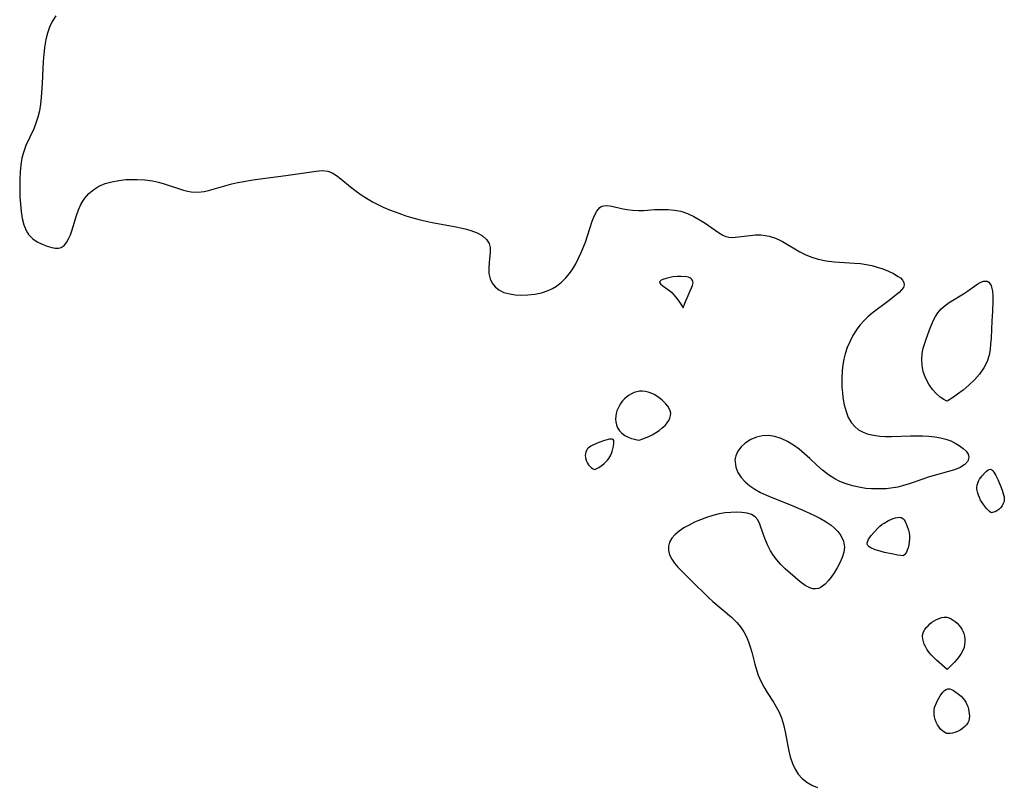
# Model space of a CAD drawing. Header units: metres. Extents: x 1073367 to 1082519, y 1569854 to 1574957.
# Tile 873 of 1056: x 1080028 to 1080251, y 1572019 to 1572193. Entities that reach past the tile are written whole.
import ezdxf

# ---------------------------------------------------------------- set-up
doc = ezdxf.new("R2010")
doc.units = ezdxf.units.M
doc.layers.add('CGG_CurvaNivelLidar_v1', color=253, linetype='Continuous', lineweight=30)

msp = doc.modelspace()

# ---------------------------------------------------------------- linework, layer by layer
at = {"layer": 'CGG_CurvaNivelLidar_v1'}
for p, q in [((1080036.0303, 1572193.8483, 75), (1080035.1681, 1572192.5638, 75)), ((1080034.5629, 1572191.2842, 75), (1080034.1026, 1572189.9163, 75)), ((1080035.1681, 1572192.5638, 75), (1080034.5629, 1572191.2842, 75)), ((1080034.1026, 1572189.9163, 75), (1080033.7556, 1572188.481, 75)), ((1080033.7556, 1572188.481, 75), (1080033.4447, 1572186.6261, 75)), ((1080033.2697, 1572185.1039, 75), (1080033.1443, 1572183.5581, 75)), ((1080033.4447, 1572186.6261, 75), (1080033.2697, 1572185.1039, 75)), ((1080033.1443, 1572183.5581, 75), (1080032.9075, 1572178.4899, 75)), ((1080032.9075, 1572178.4899, 75), (1080032.6981, 1572175.3465, 75)), ((1080032.52, 1572173.8024, 75), (1080032.2748, 1572172.315, 75)), ((1080032.6981, 1572175.3465, 75), (1080032.52, 1572173.8024, 75)), ((1080032.2748, 1572172.315, 75), (1080031.945, 1572170.8649, 75)), ((1080031.5136, 1572169.4629, 75), (1080030.9947, 1572168.1643, 75)), ((1080031.945, 1572170.8649, 75), (1080031.5136, 1572169.4629, 75)), ((1080030.9947, 1572168.1643, 75), (1080029.2388, 1572164.3883, 75)), ((1080028.5923, 1572162.6032, 75), (1080028.3265, 1572161.532, 75)), ((1080028.8917, 1572163.5158, 75), (1080028.5923, 1572162.6032, 75)), ((1080029.2388, 1572164.3883, 75), (1080028.8917, 1572163.5158, 75)), ((1080028.0657, 1572159.9852, 75), (1080027.9074, 1572158.3985, 75)), ((1080028.3265, 1572161.532, 75), (1080028.0657, 1572159.9852, 75)), ((1080027.9074, 1572158.3985, 75), (1080027.828, 1572156.7856, 75)), ((1080088.2898, 1572157.5751, 75), (1080095.1429, 1572158.6089, 75)), ((1080095.1429, 1572158.6089, 75), (1080096.5346, 1572158.7215, 75)), ((1080096.5346, 1572158.7215, 75), (1080097.8336, 1572158.5742, 75)), ((1080097.8336, 1572158.5742, 75), (1080098.8213, 1572158.1838, 75)), ((1080098.8213, 1572158.1838, 75), (1080099.781, 1572157.5902, 75)), ((1080027.828, 1572156.7856, 75), (1080027.8098, 1572155.1595, 75)), ((1080045.8248, 1572155.1891, 75), (1080047.2252, 1572155.7747, 75)), ((1080047.2252, 1572155.7747, 75), (1080048.7281, 1572156.1876, 75)), ((1080048.7281, 1572156.1876, 75), (1080050.3117, 1572156.4747, 75)), ((1080050.3117, 1572156.4747, 75), (1080051.9428, 1572156.6513, 75)), ((1080051.9428, 1572156.6513, 75), (1080053.2143, 1572156.7153, 75)), ((1080053.2143, 1572156.7153, 75), (1080054.4926, 1572156.7175, 75)), ((1080054.4926, 1572156.7175, 75), (1080056.2425, 1572156.6147, 75)), ((1080056.2425, 1572156.6147, 75), (1080057.9702, 1572156.3715, 75)), ((1080057.9702, 1572156.3715, 75), (1080059.3197, 1572156.0669, 75)), ((1080059.3197, 1572156.0669, 75), (1080060.6445, 1572155.6913, 75)), ((1080060.6445, 1572155.6913, 75), (1080065.0557, 1572154.2857, 75)), ((1080070.7249, 1572154.1814, 75), (1080075.9716, 1572155.6712, 75)), ((1080075.9716, 1572155.6712, 75), (1080077.3425, 1572155.9912, 75)), ((1080077.3425, 1572155.9912, 75), (1080078.7401, 1572156.2679, 75)), ((1080078.7401, 1572156.2679, 75), (1080080.3324, 1572156.5333, 75)), ((1080080.3324, 1572156.5333, 75), (1080081.9392, 1572156.7641, 75)), ((1080081.9392, 1572156.7641, 75), (1080088.2898, 1572157.5751, 75)), ((1080099.781, 1572157.5902, 75), (1080100.7416, 1572156.856, 75)), ((1080100.7416, 1572156.856, 75), (1080102.9653, 1572155.0282, 75)), ((1080027.8098, 1572155.1595, 75), (1080027.8684, 1572152.7515, 75)), ((1080042.6187, 1572152.456, 75), (1080043.5523, 1572153.5183, 75)), ((1080043.5523, 1572153.5183, 75), (1080044.6245, 1572154.439, 75)), ((1080044.6245, 1572154.439, 75), (1080045.8248, 1572155.1891, 75)), ((1080065.0557, 1572154.2857, 75), (1080065.9123, 1572154.059, 75)), ((1080065.9123, 1572154.059, 75), (1080066.7618, 1572153.8882, 75)), ((1080066.7618, 1572153.8882, 75), (1080068.282, 1572153.7839, 75)), ((1080068.282, 1572153.7839, 75), (1080069.6834, 1572153.9455, 75)), ((1080069.6834, 1572153.9455, 75), (1080070.7249, 1572154.1814, 75)), ((1080102.9653, 1572155.0282, 75), (1080104.2771, 1572154.0109, 75)), ((1080104.2771, 1572154.0109, 75), (1080105.5772, 1572153.0798, 75)), ((1080027.8684, 1572152.7515, 75), (1080027.9683, 1572151.065, 75)), ((1080027.9683, 1572151.065, 75), (1080028.1338, 1572149.4239, 75)), ((1080041.6874, 1572150.9865, 75), (1080042.1208, 1572151.7419, 75)), ((1080042.1208, 1572151.7419, 75), (1080042.6187, 1572152.456, 75)), ((1080105.5772, 1572153.0798, 75), (1080106.9435, 1572152.1939, 75)), ((1080106.9435, 1572152.1939, 75), (1080107.9539, 1572151.6034, 75)), ((1080107.9539, 1572151.6034, 75), (1080108.9957, 1572151.0507, 75)), ((1080108.9957, 1572151.0507, 75), (1080110.4042, 1572150.3868, 75)), ((1080028.1338, 1572149.4239, 75), (1080028.3872, 1572147.855, 75)), ((1080040.7275, 1572148.5108, 75), (1080041.1539, 1572149.7738, 75)), ((1080041.1539, 1572149.7738, 75), (1080041.6874, 1572150.9865, 75)), ((1080110.4042, 1572150.3868, 75), (1080111.8524, 1572149.7817, 75)), ((1080111.8524, 1572149.7817, 75), (1080113.9514, 1572149.0049, 75)), ((1080113.9514, 1572149.0049, 75), (1080115.5452, 1572148.4714, 75)), ((1080158.3642, 1572148.4929, 75), (1080158.9152, 1572149.5289, 75)), ((1080158.9152, 1572149.5289, 75), (1080159.5777, 1572150.2953, 75)), ((1080159.5777, 1572150.2953, 75), (1080159.9087, 1572150.5213, 75)), ((1080159.9087, 1572150.5213, 75), (1080160.1056, 1572150.6162, 75)), ((1080160.1056, 1572150.6162, 75), (1080160.4987, 1572150.7369, 75)), ((1080160.4987, 1572150.7369, 75), (1080161.3719, 1572150.7867, 75)), ((1080161.3719, 1572150.7867, 75), (1080162.3388, 1572150.6496, 75)), ((1080162.3388, 1572150.6496, 75), (1080164.5248, 1572150.1345, 75)), ((1080164.5248, 1572150.1345, 75), (1080165.7569, 1572149.8932, 75)), ((1080165.7569, 1572149.8932, 75), (1080167.048, 1572149.7222, 75)), ((1080167.048, 1572149.7222, 75), (1080168.3757, 1572149.649, 75)), ((1080168.3757, 1572149.649, 75), (1080169.5686, 1572149.6778, 75)), ((1080169.5686, 1572149.6778, 75), (1080172.0015, 1572149.8392, 75)), ((1080172.0015, 1572149.8392, 75), (1080173.5528, 1572149.8849, 75)), ((1080173.5528, 1572149.8849, 75), (1080175.1106, 1572149.849, 75)), ((1080175.1106, 1572149.849, 75), (1080176.5577, 1572149.723, 75)), ((1080176.5577, 1572149.723, 75), (1080177.9723, 1572149.4612, 75)), ((1080177.9723, 1572149.4612, 75), (1080179.5062, 1572148.9598, 75)), ((1080179.5062, 1572148.9598, 75), (1080180.9775, 1572148.2813, 75)), ((1080028.3872, 1572147.855, 75), (1080028.7584, 1572146.3916, 75)), ((1080039.9922, 1572145.9735, 75), (1080040.7275, 1572148.5108, 75)), ((1080115.5452, 1572148.4714, 75), (1080117.1547, 1572147.9789, 75)), ((1080117.1547, 1572147.9789, 75), (1080118.7771, 1572147.5364, 75)), ((1080118.7771, 1572147.5364, 75), (1080120.1585, 1572147.2072, 75)), ((1080120.1585, 1572147.2072, 75), (1080121.5423, 1572146.9189, 75)), ((1080121.5423, 1572146.9189, 75), (1080126.9976, 1572145.9397, 75)), ((1080156.3138, 1572142.4832, 75), (1080157.8812, 1572147.2576, 75)), ((1080157.8812, 1572147.2576, 75), (1080158.3642, 1572148.4929, 75)), ((1080180.9775, 1572148.2813, 75), (1080182.3823, 1572147.483, 75)), ((1080182.3823, 1572147.483, 75), (1080183.5138, 1572146.7529, 75)), ((1080183.5138, 1572146.7529, 75), (1080186.588, 1572144.6313, 75)), ((1080028.7584, 1572146.3916, 75), (1080029.286, 1572145.0759, 75)), ((1080029.286, 1572145.0759, 75), (1080029.5473, 1572144.6098, 75)), ((1080029.5473, 1572144.6098, 75), (1080029.8271, 1572144.2021, 75)), ((1080039.3536, 1572144.1449, 75), (1080039.687, 1572145.0339, 75)), ((1080039.687, 1572145.0339, 75), (1080039.9922, 1572145.9735, 75)), ((1080126.9976, 1572145.9397, 75), (1080128.3082, 1572145.6519, 75)), ((1080128.3082, 1572145.6519, 75), (1080129.3236, 1572145.3923, 75)), ((1080129.3236, 1572145.3923, 75), (1080130.2914, 1572145.0987, 75)), ((1080130.2914, 1572145.0987, 75), (1080131.6969, 1572144.5465, 75)), ((1080131.6969, 1572144.5465, 75), (1080132.9088, 1572143.8811, 75)), ((1080186.588, 1572144.6313, 75), (1080187.554, 1572144.0572, 75)), ((1080029.8271, 1572144.2021, 75), (1080030.0941, 1572143.8763, 75)), ((1080030.0941, 1572143.8763, 75), (1080030.7732, 1572143.2219, 75)), ((1080030.7732, 1572143.2219, 75), (1080031.8041, 1572142.513, 75)), ((1080031.8041, 1572142.513, 75), (1080032.9144, 1572141.9643, 75)), ((1080037.8797, 1572141.6982, 75), (1080038.4368, 1572142.3668, 75)), ((1080038.4368, 1572142.3668, 75), (1080038.9336, 1572143.2161, 75)), ((1080038.9336, 1572143.2161, 75), (1080039.3536, 1572144.1449, 75)), ((1080132.9088, 1572143.8811, 75), (1080133.8663, 1572143.0939, 75)), ((1080133.8663, 1572143.0939, 75), (1080134.4905, 1572142.1677, 75)), ((1080134.4905, 1572142.1677, 75), (1080134.7175, 1572141.224, 75)), ((1080155.3923, 1572140.1338, 75), (1080156.3138, 1572142.4832, 75)), ((1080187.554, 1572144.0572, 75), (1080188.2294, 1572143.7685, 75)), ((1080188.2294, 1572143.7685, 75), (1080188.9256, 1572143.5893, 75)), ((1080188.9256, 1572143.5893, 75), (1080189.6738, 1572143.5303, 75)), ((1080189.6738, 1572143.5303, 75), (1080190.4515, 1572143.5699, 75)), ((1080190.4515, 1572143.5699, 75), (1080193.7826, 1572143.9986, 75)), ((1080193.7826, 1572143.9986, 75), (1080194.985, 1572144.0883, 75)), ((1080194.985, 1572144.0883, 75), (1080196.2068, 1572144.0868, 75)), ((1080196.2068, 1572144.0868, 75), (1080197.1294, 1572144.0018, 75)), ((1080197.1294, 1572144.0018, 75), (1080198.0468, 1572143.8324, 75)), ((1080198.0468, 1572143.8324, 75), (1080199.5323, 1572143.3533, 75)), ((1080199.5323, 1572143.3533, 75), (1080200.3076, 1572143.0024, 75)), ((1080200.3076, 1572143.0024, 75), (1080201.0721, 1572142.6015, 75)), ((1080201.0721, 1572142.6015, 75), (1080205.0262, 1572140.2684, 75)), ((1080032.9144, 1572141.9643, 75), (1080034.0402, 1572141.5498, 75)), ((1080034.0402, 1572141.5498, 75), (1080035.1193, 1572141.2548, 75)), ((1080035.1193, 1572141.2548, 75), (1080035.8966, 1572141.1129, 75)), ((1080035.8966, 1572141.1129, 75), (1080036.6082, 1572141.0954, 75)), ((1080036.6082, 1572141.0954, 75), (1080037.254, 1572141.2611, 75)), ((1080037.254, 1572141.2611, 75), (1080037.8797, 1572141.6982, 75)), ((1080134.7192, 1572140.1819, 75), (1080134.436, 1572137.8195, 75)), ((1080134.7175, 1572141.224, 75), (1080134.7192, 1572140.1819, 75)), ((1080154.7898, 1572138.8062, 75), (1080155.3923, 1572140.1338, 75)), ((1080205.0262, 1572140.2684, 75), (1080206.3636, 1572139.6012, 75)), ((1080134.436, 1572137.8195, 75), (1080134.3495, 1572136.5588, 75)), ((1080154.1228, 1572137.5153, 75), (1080154.7898, 1572138.8062, 75)), ((1080206.3636, 1572139.6012, 75), (1080207.7562, 1572139.0313, 75)), ((1080207.7562, 1572139.0313, 75), (1080209.2014, 1572138.585, 75)), ((1080209.2014, 1572138.585, 75), (1080211.0197, 1572138.2305, 75)), ((1080211.0197, 1572138.2305, 75), (1080212.89, 1572138.0244, 75)), ((1080212.89, 1572138.0244, 75), (1080217.4336, 1572137.7207, 75)), ((1080217.4336, 1572137.7207, 75), (1080218.8002, 1572137.58, 75)), ((1080218.8002, 1572137.58, 75), (1080220.0985, 1572137.3853, 75)), ((1080134.3495, 1572136.5588, 75), (1080134.4062, 1572135.3103, 75)), ((1080152.7166, 1572135.3274, 75), (1080153.4526, 1572136.3912, 75)), ((1080153.4526, 1572136.3912, 75), (1080154.1228, 1572137.5153, 75)), ((1080220.0985, 1572137.3853, 75), (1080221.3651, 1572137.1297, 75)), ((1080221.3651, 1572137.1297, 75), (1080222.5877, 1572136.8133, 75)), ((1080222.5877, 1572136.8133, 75), (1080223.9179, 1572136.3775, 75)), ((1080223.9179, 1572136.3775, 75), (1080225.1542, 1572135.8812, 75)), ((1080225.1542, 1572135.8812, 75), (1080226.2738, 1572135.344, 75)), ((1080226.2738, 1572135.344, 75), (1080227.4, 1572134.6766, 75)), ((1080134.4062, 1572135.3103, 75), (1080134.6758, 1572134.1249, 75)), ((1080134.6758, 1572134.1249, 75), (1080135.1462, 1572133.1615, 75)), ((1080135.1462, 1572133.1615, 75), (1080135.82, 1572132.3172, 75)), ((1080149.782, 1572132.4719, 75), (1080150.8963, 1572133.3328, 75)), ((1080150.8963, 1572133.3328, 75), (1080151.909, 1572134.3401, 75)), ((1080151.909, 1572134.3401, 75), (1080152.7166, 1572135.3274, 75)), ((1080173.3025, 1572133.6268, 75), (1080173.1834, 1572133.4432, 75)), ((1080173.1834, 1572133.4432, 75), (1080173.2169, 1572133.2394, 75)), ((1080173.2169, 1572133.2394, 75), (1080173.3753, 1572133.0182, 75)), ((1080173.5447, 1572133.7935, 75), (1080173.3025, 1572133.6268, 75)), ((1080173.8751, 1572133.9471, 75), (1080173.5447, 1572133.7935, 75)), ((1080174.7032, 1572134.2237, 75), (1080173.8751, 1572133.9471, 75)), ((1080176.1477, 1572134.5556, 75), (1080174.7032, 1572134.2237, 75)), ((1080177.1516, 1572134.6791, 75), (1080176.1477, 1572134.5556, 75)), ((1080178.0357, 1572134.6876, 75), (1080177.1516, 1572134.6791, 75)), ((1080179.3594, 1572134.6083, 75), (1080178.0357, 1572134.6876, 75)), ((1080179.7583, 1572134.5154, 75), (1080179.3594, 1572134.6083, 75)), ((1080180.0489, 1572134.3866, 75), (1080179.7583, 1572134.5154, 75)), ((1080180.3024, 1572134.2148, 75), (1080180.0489, 1572134.3866, 75)), ((1080180.5125, 1572134.0081, 75), (1080180.3024, 1572134.2148, 75)), ((1080180.6698, 1572133.7726, 75), (1080180.5125, 1572134.0081, 75)), ((1080180.7613, 1572133.5128, 75), (1080180.6698, 1572133.7726, 75)), ((1080180.7269, 1572132.9302, 75), (1080180.7762, 1572133.2305, 75)), ((1080180.7762, 1572133.2305, 75), (1080180.7613, 1572133.5128, 75)), ((1080227.4, 1572134.6766, 75), (1080227.8715, 1572134.322, 75)), ((1080227.8715, 1572134.322, 75), (1080228.3613, 1572133.8283, 75)), ((1080228.3613, 1572133.8283, 75), (1080228.6588, 1572133.3093, 75)), ((1080228.6588, 1572133.3093, 75), (1080228.7313, 1572132.7351, 75)), ((1080245.4476, 1572132.9821, 75), (1080246.1321, 1572133.3443, 75)), ((1080246.1321, 1572133.3443, 75), (1080246.7723, 1572133.5702, 75)), ((1080246.7723, 1572133.5702, 75), (1080247.2233, 1572133.6314, 75)), ((1080247.2233, 1572133.6314, 75), (1080247.6239, 1572133.568, 75)), ((1080247.6239, 1572133.568, 75), (1080247.9973, 1572133.333, 75)), ((1080247.9973, 1572133.333, 75), (1080248.2978, 1572132.9452, 75)), ((1080135.82, 1572132.3172, 75), (1080136.6749, 1572131.6225, 75)), ((1080136.6749, 1572131.6225, 75), (1080137.8273, 1572131.0507, 75)), ((1080137.8273, 1572131.0507, 75), (1080139.1344, 1572130.6833, 75)), ((1080144.8583, 1572130.643, 75), (1080146.3681, 1572130.9633, 75)), ((1080146.3681, 1572130.9633, 75), (1080147.8327, 1572131.4513, 75)), ((1080147.8327, 1572131.4513, 75), (1080148.833, 1572131.9113, 75)), ((1080148.833, 1572131.9113, 75), (1080149.782, 1572132.4719, 75)), ((1080173.3753, 1572133.0182, 75), (1080173.9384, 1572132.5369, 75)), ((1080173.9384, 1572132.5369, 75), (1080175.4876, 1572131.4157, 75)), ((1080175.4876, 1572131.4157, 75), (1080175.9302, 1572131.0161, 75)), ((1080175.9302, 1572131.0161, 75), (1080176.3551, 1572130.5669, 75)), ((1080178.9232, 1572128.6262, 75), (1080180.6302, 1572132.6143, 75)), ((1080180.6302, 1572132.6143, 75), (1080180.7269, 1572132.9302, 75)), ((1080227.5785, 1572131.0586, 75), (1080226.5369, 1572130.1836, 75)), ((1080228.1619, 1572131.6177, 75), (1080227.5785, 1572131.0586, 75)), ((1080228.5627, 1572132.1683, 75), (1080228.1619, 1572131.6177, 75)), ((1080228.7313, 1572132.7351, 75), (1080228.5627, 1572132.1683, 75)), ((1080242.2409, 1572130.697, 75), (1080243.1026, 1572131.2968, 75)), ((1080243.1026, 1572131.2968, 75), (1080244.6972, 1572132.482, 75)), ((1080244.6972, 1572132.482, 75), (1080245.4476, 1572132.9821, 75)), ((1080248.2978, 1572132.9452, 75), (1080248.462, 1572132.603, 75)), ((1080248.462, 1572132.603, 75), (1080248.5887, 1572132.2286, 75)), ((1080248.5887, 1572132.2286, 75), (1080248.7753, 1572131.3028, 75)), ((1080248.7753, 1572131.3028, 75), (1080248.8708, 1572130.2494, 75)), ((1080139.1344, 1572130.6833, 75), (1080140.355, 1572130.51, 75)), ((1080140.355, 1572130.51, 75), (1080141.6326, 1572130.4415, 75)), ((1080141.6326, 1572130.4415, 75), (1080143.2367, 1572130.4713, 75)), ((1080143.2367, 1572130.4713, 75), (1080144.8583, 1572130.643, 75)), ((1080176.3551, 1572130.5669, 75), (1080176.7718, 1572130.0721, 75)), ((1080176.7718, 1572130.0721, 75), (1080177.5362, 1572129.0534, 75)), ((1080177.5362, 1572129.0534, 75), (1080178.1332, 1572128.1721, 75)), ((1080178.5, 1572127.5674, 75), (1080178.9232, 1572128.6262, 75)), ((1080225.3094, 1572129.2192, 75), (1080221.4934, 1572126.3259, 75)), ((1080226.5369, 1572130.1836, 75), (1080225.3094, 1572129.2192, 75)), ((1080238.0169, 1572128.0597, 75), (1080238.9721, 1572128.7401, 75)), ((1080238.9721, 1572128.7401, 75), (1080242.2409, 1572130.697, 75)), ((1080248.8979, 1572129.1138, 75), (1080248.8105, 1572126.7446, 75)), ((1080248.8708, 1572130.2494, 75), (1080248.8979, 1572129.1138, 75)), ((1080178.1332, 1572128.1721, 75), (1080178.5, 1572127.5674, 75)), ((1080235.8186, 1572125.5689, 75), (1080236.3828, 1572126.4388, 75)), ((1080236.3828, 1572126.4388, 75), (1080237.142, 1572127.2976, 75)), ((1080237.142, 1572127.2976, 75), (1080238.0169, 1572128.0597, 75)), ((1080248.8105, 1572126.7446, 75), (1080248.6308, 1572124.5808, 75)), ((1080219.5609, 1572124.6046, 75), (1080218.7099, 1572123.6711, 75)), ((1080220.5033, 1572125.4921, 75), (1080219.5609, 1572124.6046, 75)), ((1080221.4934, 1572126.3259, 75), (1080220.5033, 1572125.4921, 75)), ((1080234.4672, 1572122.5089, 75), (1080235.3414, 1572124.6253, 75)), ((1080235.3414, 1572124.6253, 75), (1080235.8186, 1572125.5689, 75)), ((1080248.6308, 1572124.5808, 75), (1080248.4681, 1572120.6439, 75)), ((1080217.9764, 1572122.6976, 75), (1080217.0292, 1572121.1431, 75)), ((1080218.7099, 1572123.6711, 75), (1080217.9764, 1572122.6976, 75)), ((1080233.6289, 1572120.1856, 75), (1080234.4672, 1572122.5089, 75)), ((1080216.3786, 1572119.85, 75), (1080215.814, 1572118.5067, 75)), ((1080217.0292, 1572121.1431, 75), (1080216.3786, 1572119.85, 75)), ((1080233.0719, 1572118.3782, 75), (1080233.6289, 1572120.1856, 75)), ((1080248.4681, 1572120.6439, 75), (1080248.3796, 1572119.3592, 75)), ((1080215.814, 1572118.5067, 75), (1080215.3495, 1572117.1193, 75)), ((1080232.8287, 1572117.1522, 75), (1080233.0719, 1572118.3782, 75)), ((1080248.2468, 1572118.071, 75), (1080248.0234, 1572116.7696, 75)), ((1080248.3796, 1572119.3592, 75), (1080248.2468, 1572118.071, 75)), ((1080215.035, 1572115.8689, 75), (1080214.8039, 1572114.5964, 75)), ((1080215.3495, 1572117.1193, 75), (1080215.035, 1572115.8689, 75)), ((1080232.7272, 1572115.8286, 75), (1080232.8287, 1572117.1522, 75)), ((1080232.7957, 1572114.4535, 75), (1080232.7272, 1572115.8286, 75)), ((1080247.5776, 1572115.3799, 75), (1080246.852, 1572113.9204, 75)), ((1080248.0234, 1572116.7696, 75), (1080247.5776, 1572115.3799, 75)), ((1080214.6505, 1572113.3098, 75), (1080214.5575, 1572111.4114, 75)), ((1080214.8039, 1572114.5964, 75), (1080214.6505, 1572113.3098, 75)), ((1080233.0601, 1572113.0725, 75), (1080232.7957, 1572114.4535, 75)), ((1080233.5844, 1572111.6067, 75), (1080233.0601, 1572113.0725, 75)), ((1080246.852, 1572113.9204, 75), (1080245.8617, 1572112.511, 75)), ((1080214.5575, 1572111.4114, 75), (1080214.602, 1572109.5217, 75)), ((1080234.3037, 1572110.2406, 75), (1080233.5844, 1572111.6067, 75)), ((1080244.6787, 1572111.1809, 75), (1080243.3948, 1572109.9568, 75)), ((1080245.8617, 1572112.511, 75), (1080244.6787, 1572111.1809, 75)), ((1080168.5778, 1572108.5827, 75), (1080167.9671, 1572108.4714, 75)), ((1080169.247, 1572108.5941, 75), (1080168.5778, 1572108.5827, 75)), ((1080169.923, 1572108.5105, 75), (1080169.247, 1572108.5941, 75)), ((1080170.5983, 1572108.3508, 75), (1080169.923, 1572108.5105, 75)), ((1080214.602, 1572109.5217, 75), (1080214.6963, 1572108.3266, 75)), ((1080235.1525, 1572109.0253, 75), (1080234.3037, 1572110.2406, 75)), ((1080236.0626, 1572108.0072, 75), (1080235.1525, 1572109.0253, 75)), ((1080242.0998, 1572108.8655, 75), (1080240.8819, 1572107.935, 75)), ((1080243.3948, 1572109.9568, 75), (1080242.0998, 1572108.8655, 75)), ((1080164.7821, 1572106.4138, 75), (1080164.3896, 1572105.8975, 75)), ((1080165.2202, 1572106.8884, 75), (1080164.7821, 1572106.4138, 75)), ((1080165.709, 1572107.3152, 75), (1080165.2202, 1572106.8884, 75)), ((1080166.2362, 1572107.6901, 75), (1080165.709, 1572107.3152, 75)), ((1080166.7924, 1572108.0122, 75), (1080166.2362, 1572107.6901, 75)), ((1080167.3709, 1572108.2761, 75), (1080166.7924, 1572108.0122, 75)), ((1080167.9671, 1572108.4714, 75), (1080167.3709, 1572108.2761, 75)), ((1080171.2655, 1572108.1271, 75), (1080170.5983, 1572108.3508, 75)), ((1080171.9161, 1572107.845, 75), (1080171.2655, 1572108.1271, 75)), ((1080172.5398, 1572107.5042, 75), (1080171.9161, 1572107.845, 75)), ((1080173.1141, 1572107.113, 75), (1080172.5398, 1572107.5042, 75)), ((1080173.6523, 1572106.6764, 75), (1080173.1141, 1572107.113, 75)), ((1080174.153, 1572106.2067, 75), (1080173.6523, 1572106.6764, 75)), ((1080214.6963, 1572108.3266, 75), (1080214.8393, 1572107.1521, 75)), ((1080214.8393, 1572107.1521, 75), (1080215.1286, 1572105.5272, 75)), ((1080236.9428, 1572107.2307, 75), (1080236.0626, 1572108.0072, 75)), ((1080237.7092, 1572106.6887, 75), (1080236.9428, 1572107.2307, 75)), ((1080238.2607, 1572106.3885, 75), (1080237.7092, 1572106.6887, 75)), ((1080238.5, 1572106.3467, 75), (1080238.2607, 1572106.3885, 75)), ((1080239.9223, 1572107.2572, 75), (1080238.5, 1572106.3467, 75)), ((1080240.8819, 1572107.935, 75), (1080239.9223, 1572107.2572, 75)), ((1080163.4962, 1572104.1814, 75), (1080163.3182, 1572103.5702, 75)), ((1080163.7415, 1572104.7754, 75), (1080163.4962, 1572104.1814, 75)), ((1080164.0417, 1572105.349, 75), (1080163.7415, 1572104.7754, 75)), ((1080164.3896, 1572105.8975, 75), (1080164.0417, 1572105.349, 75)), ((1080174.6106, 1572105.713, 75), (1080174.153, 1572106.2067, 75)), ((1080175.0151, 1572105.2021, 75), (1080174.6106, 1572105.713, 75)), ((1080175.3504, 1572104.6787, 75), (1080175.0151, 1572105.2021, 75)), ((1080175.5933, 1572104.1462, 75), (1080175.3504, 1572104.6787, 75)), ((1080175.7112, 1572103.6068, 75), (1080175.5933, 1572104.1462, 75)), ((1080215.1286, 1572105.5272, 75), (1080215.5297, 1572103.9893, 75)), ((1080163.217, 1572102.9221, 75), (1080163.1912, 1572102.267, 75)), ((1080163.1912, 1572102.267, 75), (1080163.2308, 1572101.6143, 75)), ((1080163.3182, 1572103.5702, 75), (1080163.217, 1572102.9221, 75)), ((1080174.8932, 1572101.4237, 75), (1080175.2421, 1572101.9661, 75)), ((1080175.2421, 1572101.9661, 75), (1080175.5094, 1572102.5124, 75)), ((1080175.5094, 1572102.5124, 75), (1080175.6757, 1572103.0605, 75)), ((1080175.6757, 1572103.0605, 75), (1080175.7112, 1572103.6068, 75)), ((1080215.5297, 1572103.9893, 75), (1080216.0454, 1572102.627, 75)), ((1080216.0454, 1572102.627, 75), (1080216.7386, 1572101.4177, 75)), ((1080163.2308, 1572101.6143, 75), (1080163.3657, 1572100.9515, 75)), ((1080163.3657, 1572100.9515, 75), (1080163.6433, 1572100.275, 75)), ((1080163.6433, 1572100.275, 75), (1080164.0597, 1572099.6281, 75)), ((1080164.0597, 1572099.6281, 75), (1080164.6093, 1572099.0524, 75)), ((1080172.2623, 1572099.1381, 75), (1080173.06, 1572099.6752, 75)), ((1080173.06, 1572099.6752, 75), (1080173.7862, 1572100.2564, 75)), ((1080173.7862, 1572100.2564, 75), (1080174.4082, 1572100.8503, 75)), ((1080174.4082, 1572100.8503, 75), (1080174.8932, 1572101.4237, 75)), ((1080216.7386, 1572101.4177, 75), (1080217.4917, 1572100.5524, 75)), ((1080217.4917, 1572100.5524, 75), (1080218.3897, 1572099.8334, 75)), ((1080218.3897, 1572099.8334, 75), (1080219.4133, 1572099.2704, 75)), ((1080160.65, 1572097.3943, 75), (1080159.3793, 1572096.9582, 75)), ((1080161.8186, 1572097.6912, 75), (1080160.65, 1572097.3943, 75)), ((1080162.1499, 1572097.7262, 75), (1080161.8186, 1572097.6912, 75)), ((1080162.4302, 1572097.7064, 75), (1080162.1499, 1572097.7262, 75)), ((1080162.6397, 1572097.6106, 75), (1080162.4302, 1572097.7064, 75)), ((1080162.7599, 1572097.4266, 75), (1080162.6397, 1572097.6106, 75)), ((1080162.8108, 1572097.1687, 75), (1080162.7599, 1572097.4266, 75)), ((1080164.6093, 1572099.0524, 75), (1080165.2864, 1572098.5704, 75)), ((1080165.2864, 1572098.5704, 75), (1080166.0269, 1572098.1893, 75)), ((1080166.0269, 1572098.1893, 75), (1080166.7678, 1572097.8985, 75)), ((1080166.7678, 1572097.8985, 75), (1080167.4473, 1572097.6889, 75)), ((1080167.4473, 1572097.6889, 75), (1080168.0044, 1572097.5526, 75)), ((1080168.0044, 1572097.5526, 75), (1080168.5, 1572097.4734, 75)), ((1080168.5, 1572097.4734, 75), (1080169.3908, 1572097.7752, 75)), ((1080169.3908, 1572097.7752, 75), (1080170.7256, 1572098.3268, 75)), ((1080170.7256, 1572098.3268, 75), (1080171.4893, 1572098.7007, 75)), ((1080171.4893, 1572098.7007, 75), (1080172.2623, 1572099.1381, 75)), ((1080193.9069, 1572097.6156, 75), (1080192.6413, 1572096.8029, 75)), ((1080195.1814, 1572098.1413, 75), (1080193.9069, 1572097.6156, 75)), ((1080196.5437, 1572098.452, 75), (1080195.1814, 1572098.1413, 75)), ((1080197.9563, 1572098.5145, 75), (1080196.5437, 1572098.452, 75)), ((1080199.3914, 1572098.299, 75), (1080197.9563, 1572098.5145, 75)), ((1080200.8217, 1572097.8411, 75), (1080199.3914, 1572098.299, 75)), ((1080202.2264, 1572097.182, 75), (1080200.8217, 1572097.8411, 75)), ((1080219.4133, 1572099.2704, 75), (1080220.5929, 1572098.8573, 75)), ((1080220.5929, 1572098.8573, 75), (1080221.8659, 1572098.5884, 75)), ((1080221.8659, 1572098.5884, 75), (1080223.2097, 1572098.4283, 75)), ((1080223.2097, 1572098.4283, 75), (1080224.5061, 1572098.3551, 75)), ((1080224.5061, 1572098.3551, 75), (1080225.887, 1572098.3501, 75)), ((1080225.887, 1572098.3501, 75), (1080230.1501, 1572098.4794, 75)), ((1080230.1501, 1572098.4794, 75), (1080233.0014, 1572098.4577, 75)), ((1080233.0014, 1572098.4577, 75), (1080234.3386, 1572098.382, 75)), ((1080234.3386, 1572098.382, 75), (1080235.6787, 1572098.2432, 75)), ((1080235.6787, 1572098.2432, 75), (1080236.9698, 1572098.0276, 75)), ((1080236.9698, 1572098.0276, 75), (1080238.1942, 1572097.7174, 75)), ((1080238.1942, 1572097.7174, 75), (1080239.3119, 1572097.3098, 75)), ((1080156.5453, 1572095.1089, 75), (1080156.4122, 1572094.7594, 75)), ((1080156.7343, 1572095.4252, 75), (1080156.5453, 1572095.1089, 75)), ((1080156.9595, 1572095.6761, 75), (1080156.7343, 1572095.4252, 75)), ((1080157.5258, 1572096.1009, 75), (1080156.9595, 1572095.6761, 75)), ((1080158.1873, 1572096.4588, 75), (1080157.5258, 1572096.1009, 75)), ((1080159.3793, 1572096.9582, 75), (1080158.1873, 1572096.4588, 75)), ((1080162.3776, 1572094.9133, 75), (1080162.7025, 1572096.1281, 75)), ((1080162.7025, 1572096.1281, 75), (1080162.8099, 1572096.8568, 75)), ((1080162.8099, 1572096.8568, 75), (1080162.8108, 1572097.1687, 75)), ((1080191.7089, 1572095.9413, 75), (1080190.9719, 1572094.9747, 75)), ((1080192.6413, 1572096.8029, 75), (1080191.7089, 1572095.9413, 75)), ((1080203.5708, 1572096.3659, 75), (1080202.2264, 1572097.182, 75)), ((1080204.869, 1572095.4243, 75), (1080203.5708, 1572096.3659, 75)), ((1080206.1188, 1572094.3921, 75), (1080204.869, 1572095.4243, 75)), ((1080239.3119, 1572097.3098, 75), (1080240.3383, 1572096.8181, 75)), ((1080240.3383, 1572096.8181, 75), (1080241.2616, 1572096.2663, 75)), ((1080241.2616, 1572096.2663, 75), (1080242.119, 1572095.6294, 75)), ((1080242.119, 1572095.6294, 75), (1080242.8017, 1572094.9638, 75)), ((1080156.326, 1572094.3864, 75), (1080156.2836, 1572093.9954, 75)), ((1080156.2836, 1572093.9954, 75), (1080156.3127, 1572093.5592, 75)), ((1080156.3127, 1572093.5592, 75), (1080156.4085, 1572093.1379, 75)), ((1080156.4122, 1572094.7594, 75), (1080156.326, 1572094.3864, 75)), ((1080156.4085, 1572093.1379, 75), (1080156.5645, 1572092.7101, 75)), ((1080160.5717, 1572092.1601, 75), (1080161.3276, 1572092.9274, 75)), ((1080161.3276, 1572092.9274, 75), (1080161.6375, 1572093.3208, 75)), ((1080161.6375, 1572093.3208, 75), (1080161.8793, 1572093.7011, 75)), ((1080161.8793, 1572093.7011, 75), (1080162.0706, 1572094.096, 75)), ((1080162.0706, 1572094.096, 75), (1080162.3776, 1572094.9133, 75)), ((1080190.3329, 1572093.298, 75), (1080190.3025, 1572092.9607, 75)), ((1080190.3025, 1572092.9607, 75), (1080190.3054, 1572092.5363, 75)), ((1080190.4801, 1572093.9322, 75), (1080190.3329, 1572093.298, 75)), ((1080190.9719, 1572094.9747, 75), (1080190.4801, 1572093.9322, 75)), ((1080207.3165, 1572093.298, 75), (1080206.1188, 1572094.3921, 75)), ((1080208.8701, 1572091.7991, 75), (1080207.3165, 1572093.298, 75)), ((1080242.8017, 1572094.9638, 75), (1080243.2644, 1572094.2837, 75)), ((1080243.4506, 1572093.6025, 75), (1080243.2152, 1572092.7357, 75)), ((1080243.2644, 1572094.2837, 75), (1080243.4506, 1572093.6025, 75)), ((1080156.5645, 1572092.7101, 75), (1080156.7734, 1572092.2957, 75)), ((1080156.7734, 1572092.2957, 75), (1080157.0274, 1572091.9136, 75)), ((1080157.0274, 1572091.9136, 75), (1080157.3175, 1572091.5811, 75)), ((1080157.3175, 1572091.5811, 75), (1080157.6454, 1572091.2976, 75)), ((1080157.6454, 1572091.2976, 75), (1080157.9636, 1572091.0833, 75)), ((1080157.9636, 1572091.0833, 75), (1080158.236, 1572090.937, 75)), ((1080158.236, 1572090.937, 75), (1080158.5, 1572090.8517, 75)), ((1080158.5, 1572090.8517, 75), (1080158.7426, 1572090.9453, 75)), ((1080158.7426, 1572090.9453, 75), (1080159.3609, 1572091.2695, 75)), ((1080159.3609, 1572091.2695, 75), (1080160.1595, 1572091.815, 75)), ((1080160.1595, 1572091.815, 75), (1080160.5717, 1572092.1601, 75)), ((1080190.3054, 1572092.5363, 75), (1080190.5148, 1572091.3595, 75)), ((1080190.5148, 1572091.3595, 75), (1080190.9842, 1572090.1805, 75)), ((1080210.1611, 1572090.6467, 75), (1080208.8701, 1572091.7991, 75)), ((1080211.5237, 1572089.5888, 75), (1080210.1611, 1572090.6467, 75)), ((1080240.1786, 1572090.7705, 75), (1080234.1978, 1572089.0482, 75)), ((1080241.4919, 1572091.2768, 75), (1080240.1786, 1572090.7705, 75)), ((1080242.5277, 1572091.9417, 75), (1080241.4919, 1572091.2768, 75)), ((1080243.2152, 1572092.7357, 75), (1080242.5277, 1572091.9417, 75)), ((1080247.4264, 1572090.4486, 75), (1080247.7441, 1572090.6899, 75)), ((1080247.7441, 1572090.6899, 75), (1080248.0527, 1572090.8441, 75)), ((1080248.0527, 1572090.8441, 75), (1080248.3466, 1572090.8786, 75)), ((1080248.3466, 1572090.8786, 75), (1080248.6156, 1572090.7706, 75)), ((1080248.6156, 1572090.7706, 75), (1080248.8693, 1572090.5477, 75)), ((1080190.9842, 1572090.1805, 75), (1080191.6847, 1572089.0422, 75)), ((1080191.6847, 1572089.0422, 75), (1080192.6032, 1572087.989, 75)), ((1080212.9727, 1572088.6737, 75), (1080211.5237, 1572089.5888, 75)), ((1080214.1195, 1572088.1085, 75), (1080212.9727, 1572088.6737, 75)), ((1080232.9581, 1572088.6561, 75), (1080229.8999, 1572087.5789, 75)), ((1080234.1978, 1572089.0482, 75), (1080232.9581, 1572088.6561, 75)), ((1080245.6355, 1572088.1572, 75), (1080245.8845, 1572088.5917, 75)), ((1080245.8845, 1572088.5917, 75), (1080246.4681, 1572089.4157, 75)), ((1080246.4681, 1572089.4157, 75), (1080247.1044, 1572090.1448, 75)), ((1080247.1044, 1572090.1448, 75), (1080247.4264, 1572090.4486, 75)), ((1080248.8693, 1572090.5477, 75), (1080249.1116, 1572090.2407, 75)), ((1080249.1116, 1572090.2407, 75), (1080249.5728, 1572089.4629, 75)), ((1080249.5728, 1572089.4629, 75), (1080250.0131, 1572088.5613, 75)), ((1080250.0131, 1572088.5613, 75), (1080250.6376, 1572087.1121, 75)), ((1080192.6032, 1572087.989, 75), (1080193.6457, 1572087.1161, 75)), ((1080193.6457, 1572087.1161, 75), (1080194.8327, 1572086.3354, 75)), ((1080194.8327, 1572086.3354, 75), (1080196.1272, 1572085.6275, 75)), ((1080215.3124, 1572087.6323, 75), (1080214.1195, 1572088.1085, 75)), ((1080217.0218, 1572087.094, 75), (1080215.3124, 1572087.6323, 75)), ((1080218.7825, 1572086.7067, 75), (1080217.0218, 1572087.094, 75)), ((1080220.0392, 1572086.5354, 75), (1080218.7825, 1572086.7067, 75)), ((1080221.309, 1572086.4358, 75), (1080220.0392, 1572086.5354, 75)), ((1080222.9598, 1572086.3965, 75), (1080221.309, 1572086.4358, 75)), ((1080224.6098, 1572086.4622, 75), (1080222.9598, 1572086.3965, 75)), ((1080226.2456, 1572086.6479, 75), (1080224.6098, 1572086.4622, 75)), ((1080227.3028, 1572086.8433, 75), (1080226.2456, 1572086.6479, 75)), ((1080228.3443, 1572087.0965, 75), (1080227.3028, 1572086.8433, 75)), ((1080229.8999, 1572087.5789, 75), (1080228.3443, 1572087.0965, 75)), ((1080245.2532, 1572086.8096, 75), (1080245.3003, 1572087.2484, 75)), ((1080245.2692, 1572086.3609, 75), (1080245.2532, 1572086.8096, 75)), ((1080245.4378, 1572085.4471, 75), (1080245.2692, 1572086.3609, 75)), ((1080245.3003, 1572087.2484, 75), (1080245.434, 1572087.7097, 75)), ((1080245.434, 1572087.7097, 75), (1080245.6355, 1572088.1572, 75)), ((1080250.6376, 1572087.1121, 75), (1080251.0107, 1572086.1226, 75)), ((1080196.1272, 1572085.6275, 75), (1080197.4989, 1572084.9762, 75)), ((1080197.4989, 1572084.9762, 75), (1080198.5061, 1572084.542, 75)), ((1080198.5061, 1572084.542, 75), (1080203.2968, 1572082.625, 75)), ((1080245.5897, 1572084.965, 75), (1080245.4378, 1572085.4471, 75)), ((1080245.8124, 1572084.4315, 75), (1080245.5897, 1572084.965, 75)), ((1080246.0954, 1572083.8711, 75), (1080245.8124, 1572084.4315, 75)), ((1080251.0107, 1572086.1226, 75), (1080251.3167, 1572085.1059, 75)), ((1080251.3167, 1572085.1059, 75), (1080251.4246, 1572084.6022, 75)), ((1080251.4246, 1572084.6022, 75), (1080251.4835, 1572084.102, 75)), ((1080251.4835, 1572084.102, 75), (1080251.4316, 1572083.5737, 75)), ((1080203.2968, 1572082.625, 75), (1080206.3624, 1572081.3205, 75)), ((1080246.745, 1572082.8383, 75), (1080246.0954, 1572083.8711, 75)), ((1080247.4101, 1572082.0003, 75), (1080246.745, 1572082.8383, 75)), ((1080248.0318, 1572081.3688, 75), (1080247.4101, 1572082.0003, 75)), ((1080250.228, 1572081.7499, 75), (1080249.7927, 1572081.4404, 75)), ((1080250.6343, 1572082.1383, 75), (1080250.228, 1572081.7499, 75)), ((1080250.9864, 1572082.5864, 75), (1080250.6343, 1572082.1383, 75)), ((1080251.2602, 1572083.0726, 75), (1080250.9864, 1572082.5864, 75)), ((1080251.4316, 1572083.5737, 75), (1080251.2602, 1572083.0726, 75)), ((1080183.8646, 1572079.9391, 75), (1080182.4428, 1572079.3986, 75)), ((1080185.305, 1572080.398, 75), (1080183.8646, 1572079.9391, 75)), ((1080186.6866, 1572080.7466, 75), (1080185.305, 1572080.398, 75)), ((1080188.0515, 1572080.9821, 75), (1080186.6866, 1572080.7466, 75)), ((1080189.37, 1572081.0885, 75), (1080188.0515, 1572080.9821, 75)), ((1080190.6393, 1572081.1023, 75), (1080189.37, 1572081.0885, 75)), ((1080191.895, 1572081.0485, 75), (1080190.6393, 1572081.1023, 75)), ((1080193.0442, 1572080.8978, 75), (1080191.895, 1572081.0485, 75)), ((1080194.0506, 1572080.6023, 75), (1080193.0442, 1572080.8978, 75)), ((1080194.8707, 1572080.1052, 75), (1080194.0506, 1572080.6023, 75)), ((1080195.4712, 1572079.3737, 75), (1080194.8707, 1572080.1052, 75)), ((1080206.3624, 1572081.3205, 75), (1080208.375, 1572080.395, 75)), ((1080208.375, 1572080.395, 75), (1080209.7299, 1572079.7032, 75)), ((1080209.7299, 1572079.7032, 75), (1080210.9997, 1572078.9666, 75)), ((1080225.2, 1572079.2337, 75), (1080226.2422, 1572079.6864, 75)), ((1080226.2422, 1572079.6864, 75), (1080226.7483, 1572079.8485, 75)), ((1080226.7483, 1572079.8485, 75), (1080227.2328, 1572079.9512, 75)), ((1080227.2328, 1572079.9512, 75), (1080227.6847, 1572079.9743, 75)), ((1080227.6847, 1572079.9743, 75), (1080228.0897, 1572079.8902, 75)), ((1080228.0897, 1572079.8902, 75), (1080228.4216, 1572079.6874, 75)), ((1080228.4216, 1572079.6874, 75), (1080228.7074, 1572079.3839, 75)), ((1080248.5, 1572081.0049, 75), (1080248.0318, 1572081.3688, 75)), ((1080248.7726, 1572081.0275, 75), (1080248.5, 1572081.0049, 75)), ((1080249.0619, 1572081.1079, 75), (1080248.7726, 1572081.0275, 75)), ((1080249.4121, 1572081.2429, 75), (1080249.0619, 1572081.1079, 75)), ((1080249.7927, 1572081.4404, 75), (1080249.4121, 1572081.2429, 75)), ((1080178.714, 1572077.5389, 75), (1080177.5922, 1572076.8029, 75)), ((1080179.8906, 1572078.2029, 75), (1080178.714, 1572077.5389, 75)), ((1080181.1403, 1572078.8259, 75), (1080179.8906, 1572078.2029, 75)), ((1080182.4428, 1572079.3986, 75), (1080181.1403, 1572078.8259, 75)), ((1080195.9243, 1572078.4435, 75), (1080195.4712, 1572079.3737, 75)), ((1080196.6997, 1572076.1955, 75), (1080195.9243, 1572078.4435, 75)), ((1080210.9997, 1572078.9666, 75), (1080212.1548, 1572078.1714, 75)), ((1080212.1548, 1572078.1714, 75), (1080212.8307, 1572077.6097, 75)), ((1080212.8307, 1572077.6097, 75), (1080213.6555, 1572076.7398, 75)), ((1080221.9692, 1572076.6896, 75), (1080222.7811, 1572077.5345, 75)), ((1080222.7811, 1572077.5345, 75), (1080223.2166, 1572077.9325, 75)), ((1080223.2166, 1572077.9325, 75), (1080223.6738, 1572078.303, 75)), ((1080223.6738, 1572078.303, 75), (1080224.1675, 1572078.6469, 75)), ((1080224.1675, 1572078.6469, 75), (1080225.2, 1572079.2337, 75)), ((1080228.7074, 1572079.3839, 75), (1080228.9571, 1572079.0042, 75)), ((1080228.9571, 1572079.0042, 75), (1080229.376, 1572078.0884, 75)), ((1080229.376, 1572078.0884, 75), (1080229.7104, 1572077.045, 75)), ((1080175.927, 1572075.1976, 75), (1080175.4284, 1572074.3315, 75)), ((1080176.6254, 1572076.0007, 75), (1080175.927, 1572075.1976, 75)), ((1080177.5922, 1572076.8029, 75), (1080176.6254, 1572076.0007, 75)), ((1080197.1583, 1572074.9661, 75), (1080196.6997, 1572076.1955, 75)), ((1080197.6957, 1572073.713, 75), (1080197.1583, 1572074.9661, 75)), ((1080213.6555, 1572076.7398, 75), (1080214.3196, 1572075.7981, 75)), ((1080214.3196, 1572075.7981, 75), (1080214.9161, 1572074.5177, 75)), ((1080220.4612, 1572074.5692, 75), (1080220.6655, 1572074.9718, 75)), ((1080220.6655, 1572074.9718, 75), (1080220.933, 1572075.3913, 75)), ((1080220.933, 1572075.3913, 75), (1080221.2467, 1572075.8211, 75)), ((1080221.2467, 1572075.8211, 75), (1080221.9692, 1572076.6896, 75)), ((1080229.7104, 1572077.045, 75), (1080229.8398, 1572076.4692, 75)), ((1080229.8398, 1572076.4692, 75), (1080229.9194, 1572075.8122, 75)), ((1080229.9382, 1572075.1032, 75), (1080229.8911, 1572074.3944, 75)), ((1080229.9194, 1572075.8122, 75), (1080229.9382, 1572075.1032, 75)), ((1080175.4284, 1572074.3315, 75), (1080175.1646, 1572073.4173, 75)), ((1080175.1646, 1572073.4173, 75), (1080175.171, 1572072.4254, 75)), ((1080198.3847, 1572072.3551, 75), (1080197.6957, 1572073.713, 75)), ((1080214.9161, 1572074.5177, 75), (1080215.1619, 1572073.1927, 75)), ((1080215.1619, 1572073.1927, 75), (1080215.0465, 1572072.0205, 75)), ((1080220.3433, 1572074.1915, 75), (1080220.4612, 1572074.5692, 75)), ((1080220.3435, 1572073.8489, 75), (1080220.3433, 1572074.1915, 75)), ((1080220.4973, 1572073.5388, 75), (1080220.3435, 1572073.8489, 75)), ((1080220.7819, 1572073.2683, 75), (1080220.4973, 1572073.5388, 75)), ((1080221.1641, 1572073.0278, 75), (1080220.7819, 1572073.2683, 75)), ((1080222.1262, 1572072.6092, 75), (1080221.1641, 1572073.0278, 75)), ((1080229.6202, 1572073.0378, 75), (1080229.4438, 1572072.5277, 75)), ((1080229.783, 1572073.696, 75), (1080229.6202, 1572073.0378, 75)), ((1080229.8911, 1572074.3944, 75), (1080229.783, 1572073.696, 75)), ((1080175.171, 1572072.4254, 75), (1080175.4378, 1572071.4224, 75)), ((1080175.4378, 1572071.4224, 75), (1080175.931, 1572070.4346, 75)), ((1080199.0512, 1572071.2937, 75), (1080198.3847, 1572072.3551, 75)), ((1080199.8123, 1572070.2875, 75), (1080199.0512, 1572071.2937, 75)), ((1080214.6849, 1572070.8427, 75), (1080214.1543, 1572069.6649, 75)), ((1080215.0465, 1572072.0205, 75), (1080214.6849, 1572070.8427, 75)), ((1080222.7276, 1572072.4103, 75), (1080222.1262, 1572072.6092, 75)), ((1080224.2321, 1572072.006, 75), (1080222.7276, 1572072.4103, 75)), ((1080225.8706, 1572071.6444, 75), (1080224.2321, 1572072.006, 75)), ((1080227.3314, 1572071.3866, 75), (1080225.8706, 1572071.6444, 75)), ((1080228.5, 1572071.2496, 75), (1080227.3314, 1572071.3866, 75)), ((1080228.6015, 1572071.2664, 75), (1080228.5, 1572071.2496, 75)), ((1080228.7917, 1572071.429, 75), (1080228.6015, 1572071.2664, 75)), ((1080229.0295, 1572071.7247, 75), (1080228.7917, 1572071.429, 75)), ((1080229.243, 1572072.0848, 75), (1080229.0295, 1572071.7247, 75)), ((1080229.4438, 1572072.5277, 75), (1080229.243, 1572072.0848, 75)), ((1080175.931, 1572070.4346, 75), (1080176.5711, 1572069.5398, 75)), ((1080176.5711, 1572069.5398, 75), (1080177.3411, 1572068.6593, 75)), ((1080177.3411, 1572068.6593, 75), (1080180.291, 1572065.6852, 75)), ((1080200.7439, 1572069.2538, 75), (1080199.8123, 1572070.2875, 75)), ((1080201.7378, 1572068.2804, 75), (1080200.7439, 1572069.2538, 75)), ((1080203.9394, 1572066.2823, 75), (1080201.7378, 1572068.2804, 75)), ((1080213.5209, 1572068.4941, 75), (1080212.8399, 1572067.3574, 75)), ((1080214.1543, 1572069.6649, 75), (1080213.5209, 1572068.4941, 75)), ((1080205.0998, 1572065.3063, 75), (1080203.9394, 1572066.2823, 75)), ((1080212.1867, 1572066.3912, 75), (1080211.4947, 1572065.51, 75)), ((1080212.8399, 1572067.3574, 75), (1080212.1867, 1572066.3912, 75)), ((1080180.291, 1572065.6852, 75), (1080184.2874, 1572061.7765, 75)), ((1080206.2315, 1572064.4866, 75), (1080205.0998, 1572065.3063, 75)), ((1080207.3085, 1572063.9217, 75), (1080206.2315, 1572064.4866, 75)), ((1080207.9631, 1572063.7366, 75), (1080207.3085, 1572063.9217, 75)), ((1080209.2463, 1572063.8158, 75), (1080208.613, 1572063.697, 75)), ((1080209.8568, 1572064.0804, 75), (1080209.2463, 1572063.8158, 75)), ((1080210.7657, 1572064.7519, 75), (1080209.8568, 1572064.0804, 75)), ((1080211.4947, 1572065.51, 75), (1080210.7657, 1572064.7519, 75)), ((1080184.2874, 1572061.7765, 75), (1080185.2839, 1572060.8664, 75)), ((1080208.613, 1572063.697, 75), (1080207.9631, 1572063.7366, 75)), ((1080185.2839, 1572060.8664, 75), (1080189.4922, 1572057.2863, 75)), ((1080189.4922, 1572057.2863, 75), (1080190.7116, 1572056.0779, 75)), ((1080236.6649, 1572057.0055, 75), (1080237.2436, 1572057.1773, 75)), ((1080237.2436, 1572057.1773, 75), (1080237.8222, 1572057.2685, 75)), ((1080237.8222, 1572057.2685, 75), (1080238.3919, 1572057.2575, 75)), ((1080238.3919, 1572057.2575, 75), (1080238.9109, 1572057.1368, 75)), ((1080238.9109, 1572057.1368, 75), (1080239.413, 1572056.9254, 75)), ((1080190.7116, 1572056.0779, 75), (1080191.5515, 1572055.058, 75)), ((1080191.5515, 1572055.058, 75), (1080192.2846, 1572053.9684, 75)), ((1080233.4187, 1572054.4648, 75), (1080233.7572, 1572054.9182, 75)), ((1080233.7572, 1572054.9182, 75), (1080234.1489, 1572055.35, 75)), ((1080234.1489, 1572055.35, 75), (1080234.5819, 1572055.7569, 75)), ((1080234.5819, 1572055.7569, 75), (1080235.0485, 1572056.1327, 75)), ((1080235.0485, 1572056.1327, 75), (1080235.5446, 1572056.4682, 75)), ((1080235.5446, 1572056.4682, 75), (1080236.0952, 1572056.7668, 75)), ((1080236.0952, 1572056.7668, 75), (1080236.6649, 1572057.0055, 75)), ((1080239.413, 1572056.9254, 75), (1080239.8958, 1572056.6424, 75)), ((1080239.8958, 1572056.6424, 75), (1080240.3555, 1572056.3009, 75)), ((1080240.3555, 1572056.3009, 75), (1080240.7858, 1572055.9091, 75)), ((1080240.7858, 1572055.9091, 75), (1080241.1616, 1572055.4942, 75)), ((1080241.1616, 1572055.4942, 75), (1080241.5024, 1572055.0458, 75)), ((1080241.5024, 1572055.0458, 75), (1080241.805, 1572054.5703, 75)), ((1080192.2846, 1572053.9684, 75), (1080192.9035, 1572052.8155, 75)), ((1080192.9035, 1572052.8155, 75), (1080193.375, 1572051.6883, 75)), ((1080232.9184, 1572052.9403, 75), (1080232.977, 1572053.4951, 75)), ((1080232.9696, 1572052.3663, 75), (1080232.9184, 1572052.9403, 75)), ((1080232.977, 1572053.4951, 75), (1080233.1507, 1572053.9909, 75)), ((1080233.1507, 1572053.9909, 75), (1080233.4187, 1572054.4648, 75)), ((1080241.805, 1572054.5703, 75), (1080242.0629, 1572054.0714, 75)), ((1080242.0629, 1572054.0714, 75), (1080242.2657, 1572053.5508, 75)), ((1080242.2657, 1572053.5508, 75), (1080242.4163, 1572052.9441, 75)), ((1080242.4163, 1572052.9441, 75), (1080242.4951, 1572052.3204, 75)), ((1080193.375, 1572051.6883, 75), (1080193.7662, 1572050.5232, 75)), ((1080193.7662, 1572050.5232, 75), (1080194.1039, 1572049.3327, 75)), ((1080233.1051, 1572051.7812, 75), (1080232.9696, 1572052.3663, 75)), ((1080233.3069, 1572051.1919, 75), (1080233.1051, 1572051.7812, 75)), ((1080233.5636, 1572050.6053, 75), (1080233.3069, 1572051.1919, 75)), ((1080233.8851, 1572050.0139, 75), (1080233.5636, 1572050.6053, 75)), ((1080242.3493, 1572050.4187, 75), (1080242.0925, 1572049.7249, 75)), ((1080242.4687, 1572051.0581, 75), (1080242.3493, 1572050.4187, 75)), ((1080242.5115, 1572051.6889, 75), (1080242.4687, 1572051.0581, 75)), ((1080242.4951, 1572052.3204, 75), (1080242.5115, 1572051.6889, 75)), ((1080194.1039, 1572049.3327, 75), (1080194.8112, 1572046.5844, 75)), ((1080234.3311, 1572049.3723, 75), (1080233.8851, 1572050.0139, 75)), ((1080234.856, 1572048.7455, 75), (1080234.3311, 1572049.3723, 75)), ((1080236.0703, 1572047.5194, 75), (1080234.856, 1572048.7455, 75)), ((1080241.2452, 1572048.3587, 75), (1080240.7187, 1572047.7017, 75)), ((1080241.7162, 1572049.0398, 75), (1080241.2452, 1572048.3587, 75)), ((1080242.0925, 1572049.7249, 75), (1080241.7162, 1572049.0398, 75)), ((1080194.8112, 1572046.5844, 75), (1080195.1701, 1572045.3354, 75)), ((1080237.268, 1572046.4544, 75), (1080236.0703, 1572047.5194, 75)), ((1080238.5, 1572045.4244, 75), (1080237.268, 1572046.4544, 75)), ((1080240.1751, 1572047.0891, 75), (1080238.5, 1572045.4244, 75)), ((1080240.7187, 1572047.7017, 75), (1080240.1751, 1572047.0891, 75)), ((1080195.1701, 1572045.3354, 75), (1080195.5887, 1572044.1095, 75)), ((1080195.5887, 1572044.1095, 75), (1080196.1634, 1572042.7587, 75)), ((1080196.1634, 1572042.7587, 75), (1080196.8371, 1572041.4597, 75)), ((1080196.8371, 1572041.4597, 75), (1080197.5992, 1572040.2016, 75)), ((1080197.5992, 1572040.2016, 75), (1080199.0546, 1572037.9596, 75)), ((1080236.3016, 1572038.3925, 75), (1080236.8923, 1572039.399, 75)), ((1080236.8923, 1572039.399, 75), (1080237.5514, 1572040.269, 75)), ((1080237.5514, 1572040.269, 75), (1080237.9039, 1572040.6168, 75)), ((1080237.9039, 1572040.6168, 75), (1080238.2739, 1572040.8755, 75)), ((1080238.2739, 1572040.8755, 75), (1080238.6656, 1572041.0119, 75)), ((1080238.6656, 1572041.0119, 75), (1080239.0718, 1572041.0009, 75)), ((1080239.0718, 1572041.0009, 75), (1080239.496, 1572040.8731, 75)), ((1080239.496, 1572040.8731, 75), (1080239.9314, 1572040.6594, 75)), ((1080239.9314, 1572040.6594, 75), (1080240.812, 1572040.0594, 75)), ((1080240.812, 1572040.0594, 75), (1080241.6649, 1572039.3114, 75)), ((1080241.6649, 1572039.3114, 75), (1080242.0621, 1572038.8962, 75)), ((1080199.0546, 1572037.9596, 75), (1080199.6753, 1572036.9299, 75)), ((1080199.6753, 1572036.9299, 75), (1080200.2346, 1572035.8663, 75)), ((1080235.656, 1572036.7438, 75), (1080235.8235, 1572037.3087, 75)), ((1080235.8235, 1572037.3087, 75), (1080236.0437, 1572037.8584, 75)), ((1080236.0437, 1572037.8584, 75), (1080236.3016, 1572038.3925, 75)), ((1080242.0621, 1572038.8962, 75), (1080242.4255, 1572038.454, 75)), ((1080242.4255, 1572038.454, 75), (1080242.7406, 1572037.9809, 75)), ((1080242.7406, 1572037.9809, 75), (1080242.9886, 1572037.4863, 75)), ((1080242.9886, 1572037.4863, 75), (1080243.1844, 1572036.9665, 75)), ((1080243.1844, 1572036.9665, 75), (1080243.3361, 1572036.4306, 75)), ((1080200.2346, 1572035.8663, 75), (1080200.8369, 1572034.4127, 75)), ((1080235.521, 1572035.7294, 75), (1080235.5651, 1572036.2405, 75)), ((1080235.5227, 1572035.2067, 75), (1080235.521, 1572035.7294, 75)), ((1080235.6005, 1572034.6361, 75), (1080235.5227, 1572035.2067, 75)), ((1080235.5651, 1572036.2405, 75), (1080235.656, 1572036.7438, 75)), ((1080243.3361, 1572036.4306, 75), (1080243.4475, 1572035.8861, 75)), ((1080243.4475, 1572035.8861, 75), (1080243.5181, 1572035.34, 75)), ((1080243.5429, 1572034.7991, 75), (1080243.5114, 1572034.271, 75)), ((1080243.5181, 1572035.34, 75), (1080243.5429, 1572034.7991, 75)), ((1080200.8369, 1572034.4127, 75), (1080201.306, 1572032.8958, 75)), ((1080201.306, 1572032.8958, 75), (1080201.6891, 1572031.2156, 75)), ((1080235.7577, 1572034.0348, 75), (1080235.6005, 1572034.6361, 75)), ((1080235.9911, 1572033.4303, 75), (1080235.7577, 1572034.0348, 75)), ((1080236.3041, 1572032.8322, 75), (1080235.9911, 1572033.4303, 75)), ((1080236.6725, 1572032.2827, 75), (1080236.3041, 1572032.8322, 75)), ((1080242.9083, 1572032.8682, 75), (1080242.4853, 1572032.4305, 75)), ((1080243.2209, 1572033.3167, 75), (1080242.9083, 1572032.8682, 75)), ((1080243.4067, 1572033.765, 75), (1080243.2209, 1572033.3167, 75)), ((1080243.5114, 1572034.271, 75), (1080243.4067, 1572033.765, 75)), ((1080201.6891, 1572031.2156, 75), (1080202.4289, 1572027.2497, 75)), ((1080237.0747, 1572031.8043, 75), (1080236.6725, 1572032.2827, 75)), ((1080237.4873, 1572031.4171, 75), (1080237.0747, 1572031.8043, 75)), ((1080237.8625, 1572031.1451, 75), (1080237.4873, 1572031.4171, 75)), ((1080238.1827, 1572030.9655, 75), (1080237.8625, 1572031.1451, 75)), ((1080238.4082, 1572030.875, 75), (1080238.1827, 1572030.9655, 75)), ((1080238.5, 1572030.8749, 75), (1080238.4082, 1572030.875, 75)), ((1080238.8319, 1572030.8572, 75), (1080238.5, 1572030.8749, 75)), ((1080239.216, 1572030.8933, 75), (1080238.8319, 1572030.8572, 75)), ((1080239.6966, 1572030.9768, 75), (1080239.216, 1572030.8933, 75)), ((1080240.2383, 1572031.1225, 75), (1080239.6966, 1572030.9768, 75)), ((1080240.8289, 1572031.3519, 75), (1080240.2383, 1572031.1225, 75)), ((1080241.4185, 1572031.6559, 75), (1080240.8289, 1572031.3519, 75)), ((1080241.9796, 1572032.0207, 75), (1080241.4185, 1572031.6559, 75)), ((1080242.4853, 1572032.4305, 75), (1080241.9796, 1572032.0207, 75)), ((1080202.4289, 1572027.2497, 75), (1080202.8159, 1572025.6053, 75)), ((1080202.8159, 1572025.6053, 75), (1080203.3358, 1572024.0427, 75)), ((1080203.3358, 1572024.0427, 75), (1080203.9382, 1572022.7955, 75)), ((1080203.9382, 1572022.7955, 75), (1080204.691, 1572021.6584, 75)), ((1080204.691, 1572021.6584, 75), (1080205.5955, 1572020.6567, 75)), ((1080205.5955, 1572020.6567, 75), (1080206.6299, 1572019.8298, 75)), ((1080206.6299, 1572019.8298, 75), (1080207.7895, 1572019.155, 75)), ((1080207.7895, 1572019.155, 75), (1080209.0517, 1572018.6309, 75))]:
    msp.add_line(p, q, dxfattribs=at)

doc.saveas('drawing.dxf')
